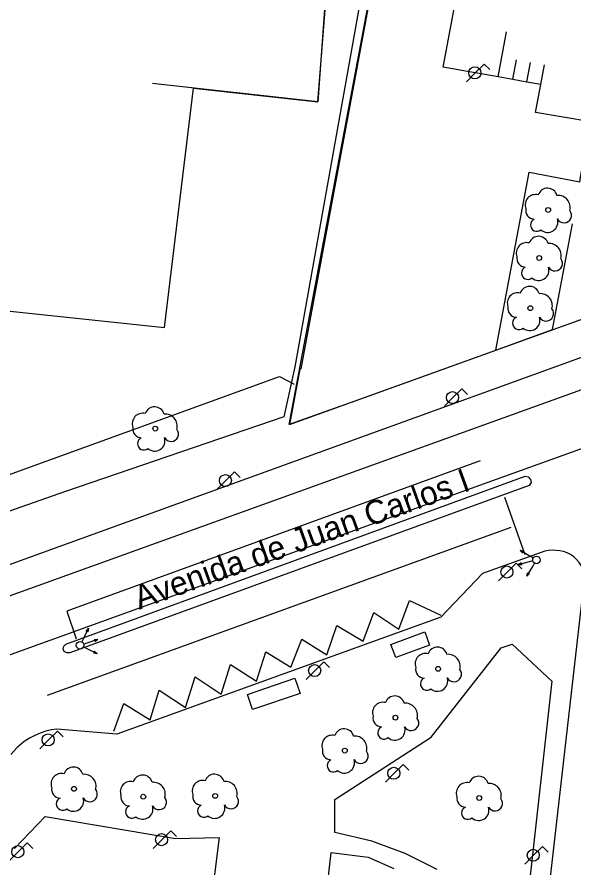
# Model space of a CAD drawing. Extents: x 282771 to 285132, y 4823109 to 4825496.
# Drawn here: x 283164.5 to 283223.4, y 4824007.3 to 4824097.3 of the extents above; entities that cross this region are included whole.
import ezdxf

# ---------------------------------------------------------------- set-up
doc = ezdxf.new("R2010")
doc.units = 0
for name, color, linetype in [('ACERA-BORDILLO', 7, 'Continuous'), ('ACERA-INTERIOR', 7, 'Continuous'), ('ARBOL', 7, 'Continuous'), ('BORDILLO', 7, 'Continuous'), ('CALLE-EJE', 7, 'Continuous'), ('CALLE-TEXTO', 7, 'Continuous'), ('CARGA_DESCARGA', 7, 'Continuous'), ('FAROLA', 7, 'Continuous'), ('MARQUESINA-BUS', 7, 'Continuous'), ('PARQUE-JARDIN-AREA', 7, 'Continuous'), ('SEMAFORO', 7, 'Continuous'), ('SENAL-VIARIA', 7, 'Continuous'), ('VALLA', 7, 'Continuous'), ('ZONA-VERDE', 7, 'Continuous')]:
    doc.layers.add(name, color=color, linetype=linetype)

msp = doc.modelspace()

# ---------------------------------------------------------------- linework, layer by layer
at = {"layer": 'ACERA-BORDILLO'}
for points in [[(283078.643, 4824008.612), (283319.069, 4824095.76), (283319.594, 4824096.07), (283320.087, 4824096.453), (283320.536, 4824096.903), (283320.925, 4824097.412), (283321.311, 4824098.113), (283321.488, 4824098.554), (283321.652, 4824099.157), (283321.737, 4824099.761), (283322.432, 4824105.915), (283320.698, 4824108.207), (283338.175, 4824241.472)], [(283213.244, 4823939.681), (283224.443, 4824037.561), (283224.462, 4824037.888), (283224.444, 4824038.234), (283224.382, 4824038.592), (283224.272, 4824038.955), (283224.11, 4824039.313), (283223.896, 4824039.657), (283223.633, 4824039.973), (283223.325, 4824040.254), (283222.982, 4824040.489), (283222.614, 4824040.673), (283222.231, 4824040.802), (283221.845, 4824040.878), (283221.466, 4824040.902), (283221.029, 4824040.95), (283220.645, 4824040.904), (283220.26, 4824040.843)], [(283220.26, 4824040.843), (283213.686, 4824038.492), (283209.287, 4824033.874), (283175.039, 4824021.482), (283168.677, 4824022.019), (283168.096, 4824021.937), (283167.509, 4824021.803), (283166.921, 4824021.614), (283166.341, 4824021.368), (283165.775, 4824021.066), (283165.233, 4824020.708), (283164.977, 4824020.504), (283164.485, 4824020.07), (283163.82, 4824019.341)]]:
    msp.add_lwpolyline(points, dxfattribs=at)
at = {"layer": 'ACERA-INTERIOR'}
for points in [[(283198.281, 4824116.28), (283196.274, 4824088.374), (283178.78, 4824090.319)], [(283215.319, 4824090.997), (283216.213, 4824095.768)], [(283216.902, 4824090.755), (283217.289, 4824092.82)], [(283218.376, 4824090.479), (283218.763, 4824092.544)], [(283219.851, 4824090.203), (283220.237, 4824092.267)], [(283215.094, 4824062.092), (283221.081, 4824064.293), (283223.177, 4824075.482)]]:
    msp.add_lwpolyline(points, dxfattribs=at)
at = {"layer": 'ARBOL'}
for centre in [(283220.623, 4824076.934), (283219.677, 4824071.851), (283218.731, 4824066.551), (283179.084, 4824053.807), (283208.987, 4824028.404), (283204.477, 4824023.234), (283199.127, 4824019.754), (283170.498, 4824015.714), (283177.818, 4824014.874), (283185.418, 4824014.964), (283213.337, 4824014.744)]:
    msp.add_circle(centre, 0.255, dxfattribs=at)
for centre, radius, start, end in [((283220.553, 4824078.194), 1.038, 15.64229, 161.38435), ((283219.293, 4824077.464), 1.097, 75.4318, 200.55609), ((283221.683, 4824077.194), 1.272, 345.03274, 95.79925), ((283219.183, 4824076.894), 0.935, 168.59898, 268.13236), ((283222.293, 4824076.364), 0.797, 208.96247, 38.99103), ((283219.423, 4824075.344), 0.672, 113.73672, 309.4725), ((283220.563, 4824075.644), 1.086, 228.95447, 17.92796), ((283218.347, 4824072.381), 1.097, 75.4318, 200.55609), ((283219.607, 4824073.111), 1.038, 15.64229, 161.38435), ((283220.737, 4824072.111), 1.272, 345.03274, 95.79925), ((283218.237, 4824071.811), 0.935, 168.59898, 268.13236), ((283221.347, 4824071.281), 0.797, 208.96247, 38.99103), ((283218.477, 4824070.261), 0.672, 113.73672, 309.4725), ((283219.617, 4824070.561), 1.086, 228.95447, 17.92796), ((283218.661, 4824067.811), 1.038, 15.64229, 161.38435), ((283217.401, 4824067.081), 1.097, 75.4318, 200.55609), ((283219.791, 4824066.811), 1.272, 345.03274, 95.79925), ((283217.291, 4824066.511), 0.935, 168.59898, 268.13236), ((283220.401, 4824065.981), 0.797, 208.96247, 38.99103), ((283217.531, 4824064.961), 0.672, 113.73672, 309.4725), ((283218.671, 4824065.261), 1.086, 228.95447, 17.92796), ((283177.754, 4824054.337), 1.097, 75.4318, 200.55608), ((283179.014, 4824055.067), 1.038, 15.64228, 161.38435), ((283180.144, 4824054.067), 1.272, 345.03273, 95.79925), ((283177.644, 4824053.767), 0.935, 168.59898, 268.13236), ((283180.754, 4824053.237), 0.797, 208.96247, 38.99103), ((283177.884, 4824052.217), 0.672, 113.73672, 309.4725), ((283179.024, 4824052.517), 1.086, 228.95447, 17.92796), ((283208.917, 4824029.664), 1.038, 15.64228, 161.38435), ((283207.657, 4824028.934), 1.097, 75.4318, 200.55608), ((283210.047, 4824028.664), 1.272, 345.03273, 95.79925), ((283207.547, 4824028.364), 0.935, 168.59898, 268.13236), ((283210.657, 4824027.834), 0.797, 208.96246, 38.99103), ((283207.787, 4824026.814), 0.672, 113.73672, 309.4725), ((283208.927, 4824027.114), 1.086, 228.95447, 17.92796), ((283203.147, 4824023.764), 1.097, 75.4318, 200.55608), ((283204.407, 4824024.494), 1.038, 15.64228, 161.38435), ((283205.537, 4824023.494), 1.272, 345.03273, 95.79925), ((283203.037, 4824023.194), 0.935, 168.59898, 268.13236), ((283206.147, 4824022.664), 0.797, 208.96246, 38.99103), ((283199.057, 4824021.014), 1.038, 15.64228, 161.38435), ((283203.277, 4824021.644), 0.672, 113.73672, 309.4725), ((283204.417, 4824021.944), 1.086, 228.95447, 17.92796), ((283197.797, 4824020.284), 1.097, 75.4318, 200.55608), ((283200.187, 4824020.014), 1.272, 345.03273, 95.79925), ((283197.687, 4824019.714), 0.935, 168.59898, 268.13236), ((283200.797, 4824019.184), 0.797, 208.96246, 38.99103), ((283197.927, 4824018.164), 0.672, 113.73672, 309.4725), ((283199.067, 4824018.464), 1.086, 228.95447, 17.92796), ((283170.428, 4824016.974), 1.038, 15.64228, 161.38435), ((283169.168, 4824016.244), 1.097, 75.4318, 200.55608), ((283171.558, 4824015.974), 1.272, 345.03273, 95.79925), ((283177.748, 4824016.134), 1.038, 15.64228, 161.38435), ((283184.088, 4824015.494), 1.097, 75.4318, 200.55608), ((283185.348, 4824016.224), 1.038, 15.64228, 161.38435), ((283213.267, 4824016.004), 1.038, 15.64228, 161.38435), ((283169.058, 4824015.674), 0.935, 168.59898, 268.13236), ((283176.488, 4824015.404), 1.097, 75.4318, 200.55608), ((283178.878, 4824015.134), 1.272, 345.03273, 95.79925), ((283186.478, 4824015.224), 1.272, 345.03273, 95.79925), ((283212.007, 4824015.274), 1.097, 75.4318, 200.55608), ((283214.397, 4824015.004), 1.272, 345.03273, 95.79925), ((283170.438, 4824014.424), 1.086, 228.95447, 17.92796), ((283172.168, 4824015.144), 0.797, 208.96246, 38.99103), ((283176.378, 4824014.834), 0.935, 168.59898, 268.13236), ((283179.488, 4824014.304), 0.797, 208.96246, 38.99103), ((283183.978, 4824014.924), 0.935, 168.59898, 268.13236), ((283187.088, 4824014.394), 0.797, 208.96246, 38.99103), ((283211.897, 4824014.704), 0.935, 168.59898, 268.13236), ((283169.298, 4824014.124), 0.672, 113.73672, 309.4725), ((283176.618, 4824013.284), 0.672, 113.73672, 309.4725), ((283177.758, 4824013.584), 1.086, 228.95447, 17.92796), ((283184.218, 4824013.374), 0.672, 113.73672, 309.4725), ((283185.358, 4824013.674), 1.086, 228.95447, 17.92796), ((283215.007, 4824014.174), 0.797, 208.96246, 38.99103), ((283212.137, 4824013.154), 0.672, 113.73672, 309.4725), ((283213.277, 4824013.454), 1.086, 228.95447, 17.92796)]:
    msp.add_arc(centre, radius, start, end, dxfattribs=at)
at = {"layer": 'BORDILLO'}
msp.add_lwpolyline([(283169.64, 4824031.002), (283218.185, 4824048.771), (283218.517, 4824048.721), (283218.772, 4824048.431), (283218.816, 4824048.097), (283218.61, 4824047.801), (283170.052, 4824030.08), (283169.728, 4824030.098), (283169.473, 4824030.221), (283169.35, 4824030.484), (283169.421, 4824030.782), (283169.64, 4824031.002)], dxfattribs=at)
at = {"layer": 'CALLE-EJE'}
msp.add_lwpolyline([(283230.117, 4824053.834), (283194.365, 4824040.943), (283159.508, 4824028.374)], dxfattribs=at)
at = {"layer": 'CARGA_DESCARGA'}
msp.add_lwpolyline([(283174.703, 4824021.804), (283175.751, 4824024.734), (283178.545, 4824023.014), (283179.486, 4824026.132), (283182.28, 4824024.304), (283183.301, 4824027.557), (283186.042, 4824025.729), (283187.036, 4824028.847), (283189.776, 4824027.1), (283190.771, 4824030.191), (283193.404, 4824028.578), (283194.586, 4824031.535), (283197.219, 4824029.869), (283198.294, 4824032.987), (283201.061, 4824031.32), (283202.19, 4824034.358), (283204.85, 4824032.584), (283205.952, 4824035.621), (283209.283, 4824034.089)], dxfattribs=at)
at = {"layer": 'FAROLA'}
for p, q in [((283213.848, 4824092.367), (283212.908, 4824091.437)), ((283214.438, 4824091.777), (283213.848, 4824092.367)), ((283212.908, 4824091.437), (283211.978, 4824090.497)), ((283211.487, 4824058.014), (283210.547, 4824057.084)), ((283212.077, 4824057.424), (283211.487, 4824058.014)), ((283210.547, 4824057.084), (283209.617, 4824056.144)), ((283187.477, 4824049.244), (283186.538, 4824048.314)), ((283188.067, 4824048.654), (283187.477, 4824049.244)), ((283186.538, 4824048.314), (283185.608, 4824047.374)), ((283217.247, 4824039.574), (283216.307, 4824038.644)), ((283217.837, 4824038.984), (283217.247, 4824039.574)), ((283216.307, 4824038.644), (283215.377, 4824037.704)), ((283196.917, 4824029.144), (283195.977, 4824028.214)), ((283197.507, 4824028.554), (283196.917, 4824029.144)), ((283195.977, 4824028.214), (283195.047, 4824027.274)), ((283168.748, 4824021.814), (283167.808, 4824020.884)), ((283169.338, 4824021.224), (283168.748, 4824021.814)), ((283167.808, 4824020.884), (283166.878, 4824019.944)), ((283205.287, 4824018.284), (283204.347, 4824017.354)), ((283205.877, 4824017.694), (283205.287, 4824018.284)), ((283204.347, 4824017.354), (283203.417, 4824016.414)), ((283180.738, 4824011.264), (283179.798, 4824010.334)), ((283181.328, 4824010.674), (283180.738, 4824011.264)), ((283179.798, 4824010.334), (283178.868, 4824009.394)), ((283165.538, 4824009.994), (283164.598, 4824009.064)), ((283166.128, 4824009.404), (283165.538, 4824009.994)), ((283220.027, 4824009.614), (283219.087, 4824008.684)), ((283220.617, 4824009.024), (283220.027, 4824009.614)), ((283164.598, 4824009.064), (283163.668, 4824008.124)), ((283219.087, 4824008.684), (283218.157, 4824007.744))]:
    msp.add_line(p, q, dxfattribs=at)
for centre in [(283212.868, 4824091.437), (283210.507, 4824057.084), (283186.498, 4824048.314), (283216.267, 4824038.644), (283195.937, 4824028.214), (283167.768, 4824020.884), (283204.307, 4824017.354), (283179.758, 4824010.334), (283164.558, 4824009.064), (283219.047, 4824008.684)]:
    msp.add_circle(centre, 0.637, dxfattribs=at)
at = {"layer": 'MARQUESINA-BUS'}
for points in [[(283203.987, 4824030.98), (283207.569, 4824032.303), (283208.085, 4824030.906), (283204.503, 4824029.584), (283203.987, 4824030.98)], [(283188.833, 4824025.69), (283193.848, 4824027.398), (283194.393, 4824025.797), (283189.378, 4824024.089), (283188.833, 4824025.69)]]:
    msp.add_lwpolyline(points, dxfattribs=at)
at = {"layer": 'PARQUE-JARDIN-AREA'}
msp.add_lwpolyline([(283193.26, 4824054.241), (283204.605, 4824114.511), (283205.893, 4824121.361), (283214.453, 4824166.357), (283215.322, 4824171.748), (283215.676, 4824171.985), (283232.994, 4824168.762), (283238.307, 4824167.273), (283248.525, 4824160.424), (283246.529, 4824157.446), (283258.602, 4824149.352), (283258.267, 4824148.914), (283258.017, 4824147.232), (283256.375, 4824136.706), (283251.209, 4824102.294), (283247.016, 4824073.561), (283240.296, 4824071.16), (283200.766, 4824056.93)], close=True, dxfattribs=at)
at = {"layer": 'SEMAFORO'}
for p, q in [((283218.695, 4824040.325), (283217.658, 4824040.928)), ((283217.936, 4824040.651), (283217.658, 4824040.928)), ((283218.037, 4824040.824), (283217.658, 4824040.928)), ((283219.041, 4824040.125), (283218.695, 4824040.325)), ((283218.622, 4824039.721), (283217.46, 4824039.413)), ((283217.8, 4824039.62), (283217.46, 4824039.413)), ((283217.858, 4824039.401), (283217.46, 4824039.413)), ((283218.383, 4824038.194), (283218.985, 4824039.232)), ((283219.004, 4824039.822), (283218.622, 4824039.721)), ((283218.985, 4824039.232), (283219.186, 4824039.578)), ((283218.383, 4824038.194), (283218.487, 4824038.573)), ((283218.66, 4824038.473), (283218.383, 4824038.194)), ((283172.023, 4824032.687), (283171.492, 4824031.611)), ((283171.765, 4824032.391), (283172.023, 4824032.687)), ((283172.023, 4824032.687), (283171.945, 4824032.302)), ((283171.492, 4824031.611), (283171.315, 4824031.252)), ((283171.513, 4824031.021), (283171.888, 4824031.148)), ((283171.888, 4824031.148), (283173.026, 4824031.533)), ((283172.628, 4824031.518), (283173.026, 4824031.533)), ((283172.701, 4824031.304), (283173.026, 4824031.533)), ((283171.496, 4824030.717), (283171.855, 4824030.539)), ((283171.855, 4824030.539), (283172.931, 4824030.008)), ((283172.546, 4824030.087), (283172.931, 4824030.008)), ((283172.634, 4824030.266), (283172.931, 4824030.008))]:
    msp.add_line(p, q, dxfattribs=at)
for centre in [(283219.387, 4824039.924), (283171.138, 4824030.894)]:
    msp.add_circle(centre, 0.4, dxfattribs=at)
at = {"layer": 'SENAL-VIARIA'}
for points in [[(283230.219, 4824060.103), (283144.147, 4824029.067)], [(283213.433, 4824050.389), (283169.738, 4824034.501)], [(283215.997, 4824046.557), (283218.173, 4824040.509)], [(283167.681, 4824025.61), (283216.724, 4824043.391)], [(283169.738, 4824034.501), (283170.719, 4824031.591)]]:
    msp.add_lwpolyline(points, dxfattribs=at)
at = {"layer": 'VALLA'}
msp.add_lwpolyline([(283109.828, 4824029.413), (283192.231, 4824059.328), (283193.755, 4824058.512)], dxfattribs=at)
at = {"layer": 'ZONA-VERDE'}
for p, q in [((283196.263, 4824088.361), (283198.754, 4824119.194)), ((283204.152, 4824118.083), (283193.826, 4824060.355)), ((283180.065, 4824064.515), (283183.133, 4824089.82)), ((283183.133, 4824089.82), (283196.263, 4824088.361)), ((283152.931, 4824067.389), (283180.065, 4824064.515)), ((283215.661, 4824030.634), (283216.834, 4824031.026)), ((283216.834, 4824031.026), (283221.006, 4824027.11)), ((283208.253, 4824021.171), (283215.661, 4824030.634)), ((283221.006, 4824027.11), (283218.489, 4824004.299)), ((283198.07, 4824014.598), (283208.253, 4824021.171)), ((283198.07, 4824011.078), (283198.07, 4824014.598)), ((283164.207, 4824009.383), (283167.464, 4824012.773)), ((283167.464, 4824012.773), (283181.218, 4824010.45)), ((283185.837, 4824010.556), (283180.364, 4823966.098)), ((283181.218, 4824010.45), (283185.837, 4824010.556)), ((283201.979, 4824010.165), (283198.07, 4824011.078)), ((283205.497, 4824008.862), (283201.979, 4824010.165)), ((283192.858, 4823964.925), (283197.679, 4824008.992)), ((283197.679, 4824008.992), (283201.588, 4824008.47)), ((283201.588, 4824008.47), (283204.324, 4824007.297)), ((283208.885, 4824007.167), (283205.497, 4824008.862))]:
    msp.add_line(p, q, dxfattribs=at)
for points in [[(283209.633, 4824116.18), (283209.164, 4824113.662), (283204.605, 4824114.511), (283194.492, 4824060.141), (283194.362, 4824060.095), (283193.262, 4824054.237), (283215.094, 4824062.092), (283218.62, 4824080.913), (283223.956, 4824079.914), (283224.048, 4824080.405), (283224.324, 4824081.88), (283225.142, 4824086.246), (283219.299, 4824087.256), (283219.851, 4824090.203), (283218.373, 4824090.462), (283216.896, 4824090.721), (283215.319, 4824090.997), (283211.478, 4824091.67), (283209.533, 4824092.032), (283212.511, 4824108.015), (283212.786, 4824109.49), (283213.885, 4824115.388), (283212.41, 4824115.663), (283209.633, 4824116.18)], [(283193.826, 4824060.355), (283192.667, 4824055.063), (283169.593, 4824047.171), (283116.416, 4824028.495)]]:
    msp.add_lwpolyline(points, dxfattribs=at)

# ---------------------------------------------------------------- texts
at = {"layer": 'CALLE-TEXTO'}
msp.add_text('Avenida de Juan Carlos I', height=2.5, rotation=19.82793, dxfattribs=at).set_placement((283177.399, 4824034.641))

doc.saveas('drawing.dxf')
